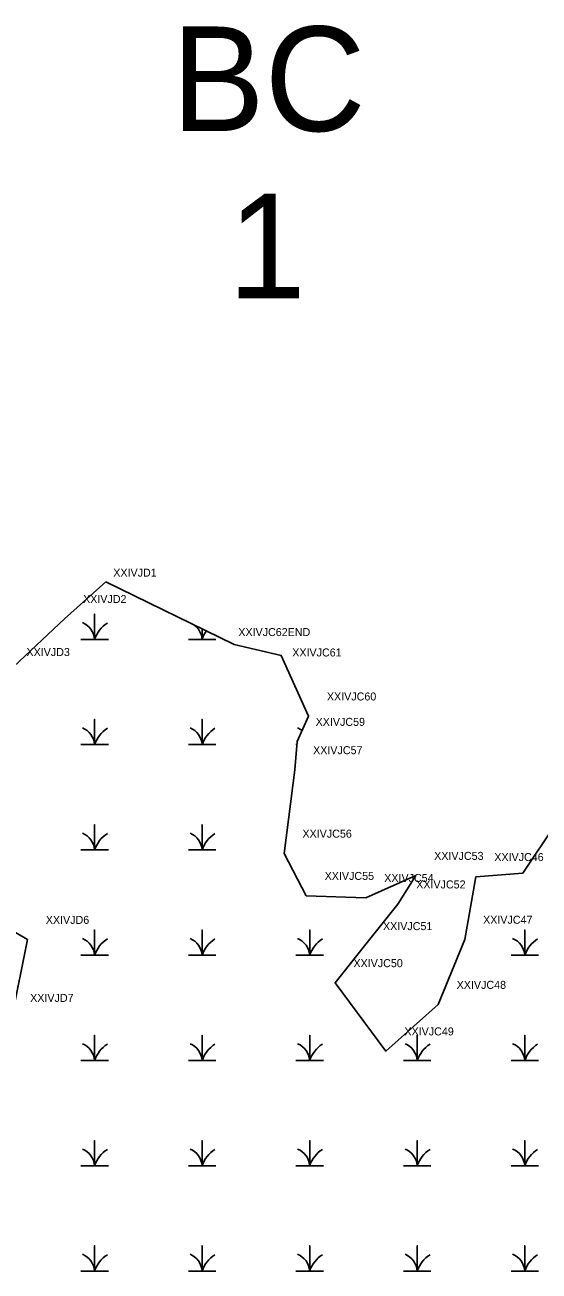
# Model space of a CAD drawing. Extents: x 2071991 to 2268989, y 436479 to 469629.
# Drawn here: x 2262836 to 2263157, y 441830 to 442609 of the extents above; entities that cross this region are included whole.
import ezdxf

# ---------------------------------------------------------------- set-up
doc = ezdxf.new("R2010")
doc.units = 0
for name, color, linetype in [('Default', 7, 'Continuous'), ('Exist Environmental Wetland Boundary', 7, 'Continuous'), ('Exist Environmental Wetland Boundary Cogo Comment', 7, 'Continuous'), ('Exist Hydro Swamp or Marsh', 7, 'Continuous')]:
    doc.layers.add(name, color=color, linetype=linetype)

msp = doc.modelspace()

# ---------------------------------------------------------------- linework, layer by layer
at = {"layer": 'Exist Environmental Wetland Boundary'}
msp.add_line((2262886.31, 442260.67), (2262966.48, 442221.5), dxfattribs=at)
for points in [[(2262743.47, 441950.73), (2262796.21, 441949.93), (2262827.45, 441988.34), (2262837.22, 442037.06), (2262786.14, 442067.04), (2262785.27, 442149.42), (2262825.15, 442204.41), (2262860.52, 442237.55), (2262886.31, 442260.67)], [(2262966.48, 442221.5), (2262995.85, 442214.56), (2263012.88, 442176.66), (2263005.83, 442160.79), (2263004.26, 442143.1), (2262997.59, 442090.95), (2263011.48, 442064.53), (2263048.7, 442063.26), (2263079.91, 442077.05), (2263068.68, 442059.22), (2263047.92, 442033.17), (2263029.45, 442010.04), (2263061.31, 441967.38), (2263093.96, 441996.47), (2263110.48, 442037.15), (2263117.48, 442076.32), (2263146.91, 442078.7), (2263167.44, 442109.49)]]:
    msp.add_lwpolyline(points, dxfattribs=at)
at = {"layer": 'Exist Hydro Swamp or Marsh'}
for p, q in [((2263005.02, 442158.9), (2263005.66, 442158.9)), ((2263156.53, 442093.12), (2263156.63, 442093.12))]:
    msp.add_line(p, q, dxfattribs=at)
for points in [[(2262870.61, 442224.68), (2262879.22, 442224.68), (2262879.22, 442240.46), (2262879.22, 442224.68), (2262887.82, 442224.68)], [(2262937.82, 442224.68), (2262946.42, 442224.68), (2262946.42, 442231.3)], [(2262946.42, 442231.3), (2262946.42, 442224.68), (2262955.02, 442224.68)], [(2262870.61, 442158.9), (2262879.22, 442158.9), (2262879.22, 442174.68), (2262879.22, 442158.9), (2262887.82, 442158.9)], [(2262937.82, 442158.9), (2262946.42, 442158.9), (2262946.42, 442174.68), (2262946.42, 442158.9), (2262955.02, 442158.9)], [(2262870.61, 442093.12), (2262879.22, 442093.12), (2262879.22, 442108.9), (2262879.22, 442093.12), (2262887.82, 442093.12)], [(2262937.82, 442093.12), (2262946.42, 442093.12), (2262946.42, 442108.9), (2262946.42, 442093.12), (2262955.02, 442093.12)], [(2262870.61, 442027.34), (2262879.22, 442027.34), (2262879.22, 442043.12), (2262879.22, 442027.34), (2262887.82, 442027.34)], [(2262937.82, 442027.34), (2262946.42, 442027.34), (2262946.42, 442043.12), (2262946.42, 442027.34), (2262955.02, 442027.34)], [(2263005.02, 442027.34), (2263013.62, 442027.34), (2263013.62, 442043.12), (2263013.62, 442027.34), (2263022.22, 442027.34)], [(2263139.43, 442027.34), (2263148.03, 442027.34), (2263148.03, 442043.12), (2263148.03, 442027.34), (2263156.63, 442027.34)], [(2262870.61, 441961.56), (2262879.22, 441961.56), (2262879.22, 441977.34), (2262879.22, 441961.56), (2262887.82, 441961.56)], [(2262937.82, 441961.56), (2262946.42, 441961.56), (2262946.42, 441977.34), (2262946.42, 441961.56), (2262955.02, 441961.56)], [(2263005.02, 441961.56), (2263013.62, 441961.56), (2263013.62, 441977.34), (2263013.62, 441961.56), (2263022.22, 441961.56)], [(2263072.22, 441961.56), (2263080.82, 441961.56), (2263080.82, 441977.34), (2263080.82, 441961.56), (2263089.43, 441961.56)], [(2263139.43, 441961.56), (2263148.03, 441961.56), (2263148.03, 441977.34), (2263148.03, 441961.56), (2263156.63, 441961.56)], [(2262870.61, 441895.78), (2262879.22, 441895.78), (2262879.22, 441911.56), (2262879.22, 441895.78), (2262887.82, 441895.78)], [(2262937.82, 441895.78), (2262946.42, 441895.78), (2262946.42, 441911.56), (2262946.42, 441895.78), (2262955.02, 441895.78)], [(2263005.02, 441895.78), (2263013.62, 441895.78), (2263013.62, 441911.56), (2263013.62, 441895.78), (2263022.22, 441895.78)], [(2263072.22, 441895.78), (2263080.82, 441895.78), (2263080.82, 441911.56), (2263080.82, 441895.78), (2263089.43, 441895.78)], [(2263139.43, 441895.78), (2263148.03, 441895.78), (2263148.03, 441911.56), (2263148.03, 441895.78), (2263156.63, 441895.78)], [(2262870.61, 441830), (2262879.22, 441830), (2262879.22, 441845.78), (2262879.22, 441830), (2262887.82, 441830)], [(2262937.82, 441830), (2262946.42, 441830), (2262946.42, 441845.78), (2262946.42, 441830), (2262955.02, 441830)], [(2263005.02, 441830), (2263013.62, 441830), (2263013.62, 441845.78), (2263013.62, 441830), (2263022.22, 441830)], [(2263072.22, 441830), (2263080.82, 441830), (2263080.82, 441845.78), (2263080.82, 441830), (2263089.43, 441830)], [(2263139.43, 441830), (2263148.03, 441830), (2263148.03, 441845.78), (2263148.03, 441830), (2263156.63, 441830)]]:
    msp.add_lwpolyline(points, dxfattribs=at)
for centre, radius, start, end in [((2262866.95, 442223.79), 12.3, 4.14034, 67.53497), ((2262897.46, 442218.62), 19.22, 122.12745, 161.62219), ((2262934.15, 442223.79), 12.3, 4.14034, 54.5169), ((2262964.66, 442218.62), 19.22, 143.81513, 161.62219), ((2262866.95, 442158.01), 12.3, 4.14034, 67.53497), ((2262897.46, 442152.84), 19.22, 122.12745, 161.62219), ((2262934.15, 442158.01), 12.3, 4.14034, 67.53497), ((2262964.66, 442152.84), 19.22, 122.12745, 161.62219), ((2263001.36, 442158.01), 12.3, 52.10959, 67.53497), ((2262866.95, 442092.23), 12.3, 4.14034, 67.53497), ((2262897.46, 442087.06), 19.22, 122.12745, 161.62219), ((2262934.15, 442092.23), 12.3, 4.14034, 67.53497), ((2262964.66, 442087.06), 19.22, 122.12745, 161.62219), ((2262866.95, 442026.45), 12.3, 4.14034, 67.53497), ((2262897.46, 442021.28), 19.22, 122.12745, 161.62219), ((2262934.15, 442026.45), 12.3, 4.14034, 67.53497), ((2262964.66, 442021.28), 19.22, 122.12745, 161.62219), ((2263001.36, 442026.45), 12.3, 4.14034, 67.53497), ((2263031.86, 442021.28), 19.22, 122.12745, 161.62219), ((2263135.76, 442026.45), 12.3, 4.14034, 67.53497), ((2263166.27, 442021.28), 19.22, 122.12745, 161.62219), ((2262866.95, 441960.67), 12.3, 4.14034, 67.53497), ((2262897.46, 441955.5), 19.22, 122.12745, 161.62219), ((2262934.15, 441960.67), 12.3, 4.14034, 67.53497), ((2262964.66, 441955.5), 19.22, 122.12745, 161.62219), ((2263001.36, 441960.67), 12.3, 4.14034, 67.53497), ((2263031.86, 441955.5), 19.22, 122.12745, 161.62219), ((2263068.56, 441960.67), 12.3, 4.14034, 67.53497), ((2263099.07, 441955.5), 19.22, 122.12745, 161.62219), ((2263135.76, 441960.67), 12.3, 4.14034, 67.53497), ((2263166.27, 441955.5), 19.22, 122.12745, 161.62219), ((2262866.95, 441894.89), 12.3, 4.14034, 67.53497), ((2262897.46, 441889.72), 19.22, 122.12745, 161.62219), ((2262934.15, 441894.89), 12.3, 4.14034, 67.53497), ((2262964.66, 441889.72), 19.22, 122.12745, 161.62219), ((2263001.36, 441894.89), 12.3, 4.14034, 67.53497), ((2263031.86, 441889.72), 19.22, 122.12745, 161.62219), ((2263068.56, 441894.89), 12.3, 4.14034, 67.53497), ((2263099.07, 441889.72), 19.22, 122.12745, 161.62219), ((2263135.76, 441894.89), 12.3, 4.14034, 67.53497), ((2263166.27, 441889.72), 19.22, 122.12745, 161.62219), ((2262866.95, 441829.11), 12.3, 4.14034, 67.53497), ((2262897.46, 441823.94), 19.22, 122.12745, 161.62219), ((2262934.15, 441829.11), 12.3, 4.14034, 67.53497), ((2262964.66, 441823.94), 19.22, 122.12745, 161.62219), ((2263001.36, 441829.11), 12.3, 4.14034, 67.53497), ((2263031.86, 441823.94), 19.22, 122.12745, 161.62219), ((2263068.56, 441829.11), 12.3, 4.14034, 67.53497), ((2263099.07, 441823.94), 19.22, 122.12745, 161.62219), ((2263135.76, 441829.11), 12.3, 4.14034, 67.53497), ((2263166.27, 441823.94), 19.22, 122.12745, 161.62219)]:
    msp.add_arc(centre, radius, start, end, dxfattribs=at)

# ---------------------------------------------------------------- texts
at = {"layer": 'Default'}
for s, p in [('BC', (2262927.2, 442542.24)), ('1', (2262962.67, 442437.7))]:
    msp.add_text(s, height=65.34, dxfattribs=at).set_placement(p)
at = {"layer": 'Exist Environmental Wetland Boundary Cogo Comment'}
for s, p in [('XXIVJD1 ', (2262890.89, 442263.86)), ('XXIVJD2 ', (2262872.03, 442247.39)), ('XXIVJC62END ', (2262969.03, 442226.72)), ('XXIVJD3 ', (2262836.66, 442214.25)), ('XXIVJC61 ', (2263002.74, 442213.99)), ('XXIVJC60 ', (2263024.39, 442186.5)), ('XXIVJC59 ', (2263017.34, 442170.63)), ('XXIVJC57 ', (2263015.77, 442152.94)), ('XXIVJC56 ', (2263009.1, 442100.79)), ('XXIVJC53 ', (2263091.42, 442086.89)), ('XXIVJC46 ', (2263128.99, 442086.16)), ('XXIVJC55 ', (2263022.99, 442074.37)), ('XXIVJC54 ', (2263060.21, 442073.1)), ('XXIVJC52 ', (2263080.19, 442069.06)), ('XXIVJD6 ', (2262848.73, 442046.91)), ('XXIVJC47 ', (2263121.99, 442046.99)), ('XXIVJC51 ', (2263059.43, 442043.01)), ('XXIVJC50 ', (2263040.96, 442019.88)), ('XXIVJC48 ', (2263105.47, 442006.31)), ('XXIVJD7 ', (2262838.96, 441998.18)), ('XXIVJC49 ', (2263072.82, 441977.23))]:
    msp.add_text(s, height=5, dxfattribs=at).set_placement(p)

doc.saveas('drawing.dxf')
